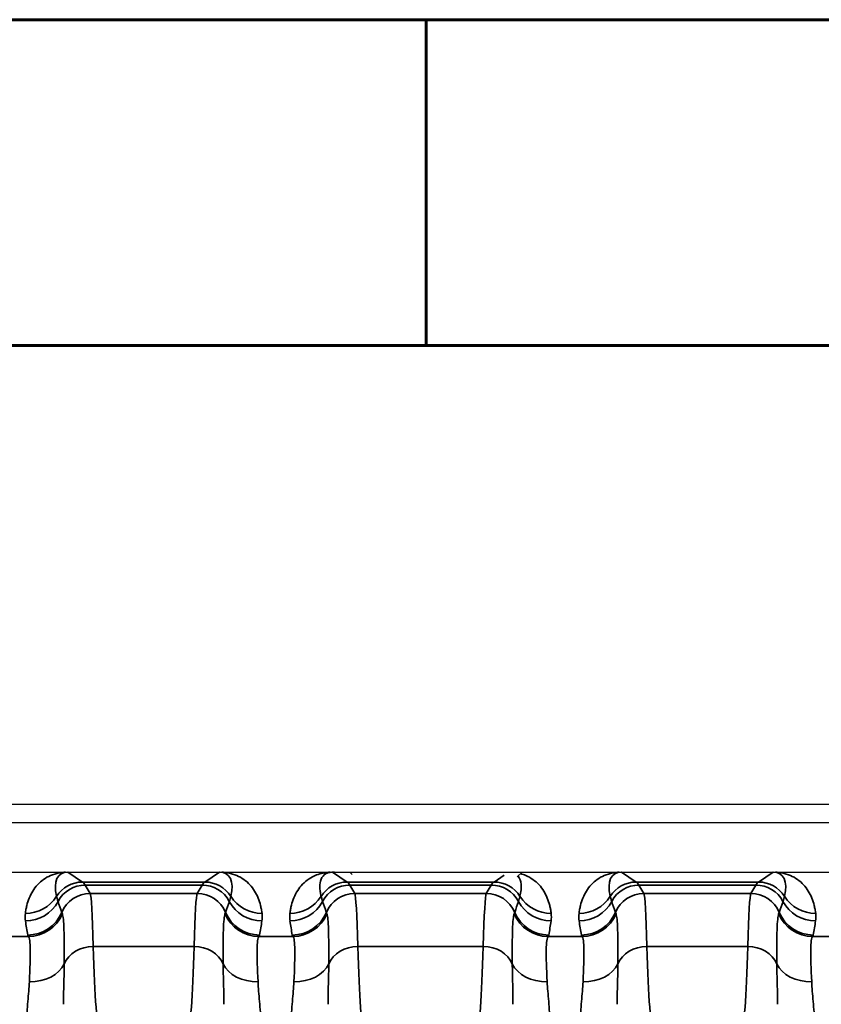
# Model space of a CAD drawing. Header units: millimetres. Extents: x 399 to 6233, y -1870 to 1602.
# Tile 487 of 656: x 5484 to 5497, y -68 to -52. Entities that reach past the tile are written whole.
import ezdxf

# ---------------------------------------------------------------- set-up
doc = ezdxf.new("R2010")
doc.units = ezdxf.units.MM
doc.layers.add('BORDER', color=7, linetype='Continuous')
doc.layers.add('可見 (ISO)', color=7, linetype='Continuous', lineweight=25)
doc.layers.add('窄部可見 (ISO)', color=7, linetype='Continuous', lineweight=35)

# ---------------------------------------------------------------- blocks, each defined once
blk = doc.blocks.new('A4-英文圖框-橫式')
at = {"layer": 'BORDER', "color": 123, "linetype": 'Continuous', "lineweight": 60, "ltscale": 25.4}
for p, q in [((2350.697, 183.498), (2350.697, 188.794)), ((2151.697, 183.498), (2549.792, 183.498))]:
    blk.add_line(p, q, dxfattribs=at)
blk.add_lwpolyline([(2151.697, 188.794), (2555.087, 188.794), (2555.087, -95.061), (2151.697, -95.061)], close=True, dxfattribs=at)

msp = doc.modelspace()

# ---------------------------------------------------------------- linework, layer by layer
at = {"layer": '可見 (ISO)'}
for p, q in [((5547.342, -64.537), (5434.342, -64.537)), ((5543.092, -64.837), (5438.592, -64.837)), ((5438.592, -65.637), (5543.092, -65.637)), ((5489.479, -65.674), (5489.442, -65.637)), ((5492.165, -65.714), (5492.242, -65.637)), ((5485.251, -66.287), (5485.251, -66.287)), ((5486.932, -66.287), (5486.932, -66.287)), ((5489.551, -66.287), (5489.551, -66.287)), ((5491.632, -66.279), (5491.632, -66.279)), ((5491.632, -66.287), (5491.632, -66.287)), ((5494.251, -66.287), (5494.251, -66.287)), ((5495.932, -66.287), (5495.932, -66.287))]:
    msp.add_line(p, q, dxfattribs=at)
for points, knots in [([(5484.823, -65.637), (5484.83, -65.637), (5484.837, -65.637), (5484.843, -65.637), (5484.849, -65.637), (5484.854, -65.637), (5484.859, -65.638)], [0.00000000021, 0.00000000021, 0.00000000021, 0.00000000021, 0.00002113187, 0.00002113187, 0.00002113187, 0.0000394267, 0.0000394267, 0.0000394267, 0.0000394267]), ([(5487.324, -65.638), (5487.33, -65.637), (5487.336, -65.637), (5487.344, -65.637), (5487.349, -65.637), (5487.355, -65.637), (5487.361, -65.637)], [-0.00000491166, -0.00000491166, -0.00000491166, -0.00000491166, 0.00001772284, 0.00001772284, 0.00001772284, 0.00003506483, 0.00003506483, 0.00003506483, 0.00003506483]), ([(5489.195, -65.637), (5489.19, -65.637), (5489.184, -65.637), (5489.178, -65.637), (5489.171, -65.637), (5489.164, -65.637), (5489.159, -65.638)], [0, 0, 0, 0, 0.00001750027, 0.00001750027, 0.00001750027, 0.00004006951, 0.00004006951, 0.00004006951, 0.00004006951]), ([(5493.823, -65.637), (5493.83, -65.637), (5493.837, -65.637), (5493.843, -65.637), (5493.849, -65.637), (5493.854, -65.637), (5493.859, -65.638)], [0.00000000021, 0.00000000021, 0.00000000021, 0.00000000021, 0.00002113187, 0.00002113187, 0.00002113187, 0.0000394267, 0.0000394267, 0.0000394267, 0.0000394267]), ([(5496.324, -65.638), (5496.33, -65.637), (5496.336, -65.637), (5496.344, -65.637), (5496.349, -65.637), (5496.355, -65.637), (5496.361, -65.637)], [-0.00000491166, -0.00000491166, -0.00000491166, -0.00000491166, 0.00001772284, 0.00001772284, 0.00001772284, 0.00003506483, 0.00003506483, 0.00003506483, 0.00003506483])]:
    msp.add_open_spline(points, degree=3, knots=knots, dxfattribs=at)
at = {"layer": '窄部可見 (ISO)'}
for p, q in [((5484.859, -65.638), (5485.097, -65.797)), ((5487.086, -65.797), (5487.324, -65.638)), ((5489.159, -65.638), (5489.397, -65.797)), ((5493.859, -65.638), (5494.097, -65.797)), ((5496.086, -65.797), (5496.324, -65.638)), ((5485.097, -65.797), (5487.086, -65.797)), ((5489.397, -65.797), (5491.786, -65.797)), ((5491.786, -65.797), (5491.953, -65.685)), ((5494.097, -65.797), (5496.086, -65.797)), ((5487.042, -65.848), (5485.141, -65.848)), ((5485.141, -65.848), (5485.222, -65.983)), ((5486.961, -65.983), (5487.042, -65.848)), ((5491.742, -65.848), (5489.441, -65.848)), ((5489.441, -65.848), (5489.522, -65.983)), ((5491.661, -65.983), (5491.742, -65.848)), ((5496.042, -65.848), (5494.141, -65.848)), ((5494.141, -65.848), (5494.222, -65.983)), ((5495.961, -65.983), (5496.042, -65.848)), ((5485.222, -65.983), (5486.961, -65.983)), ((5489.522, -65.983), (5491.661, -65.983)), ((5494.222, -65.983), (5495.961, -65.983)), ((5491.634, -66.244), (5491.634, -66.244)), ((5483.929, -66.682), (5484.218, -66.682)), ((5487.965, -66.682), (5488.518, -66.682)), ((5492.665, -66.682), (5493.218, -66.682)), ((5496.965, -66.682), (5497.254, -66.682)), ((5485.272, -66.845), (5486.911, -66.845)), ((5489.572, -66.845), (5491.611, -66.845)), ((5494.272, -66.845), (5495.911, -66.845))]:
    msp.add_line(p, q, dxfattribs=at)
for centre, major_axis, ratio, start_param, end_param in [((5485.372, -66.48), (0.641, -0.802), 0.399262, 2.832426, 3.839089), ((5486.811, -66.48), (-0.641, -0.802), 0.399262, 2.444096, 3.45076), ((5494.372, -66.48), (0.641, -0.802), 0.399262, 2.832426, 3.839089), ((5495.811, -66.48), (-0.641, -0.802), 0.399262, 2.444096, 3.45076), ((5485.097, -66.297), (-0.277, -0.416), 0.999683, 3.729704, 4.736367), ((5485.068, -165.83), (0, 100.043), 0.020838, 6.248286, 6.269226), ((5487.115, -165.83), (0, 100.043), 0.020838, 0.01396, 0.034899), ((5487.086, -66.297), (0.277, -0.416), 0.999683, 1.546818, 2.553481), ((5489.397, -66.297), (-0.277, -0.416), 0.999683, 3.729704, 4.736367), ((5489.368, -165.83), (0, 100.043), 0.020838, 6.248286, 6.269226), ((5491.815, -165.83), (0, 100.043), 0.020838, 0.01396, 0.034899), ((5491.786, -66.297), (-0.277, 0.416), 0.999683, 4.688411, 5.695074), ((5491.511, -66.48), (-0.641, -0.802), 0.399262, 2.444096, 3.057258), ((5494.097, -66.297), (-0.277, -0.416), 0.999683, 3.729704, 4.736367), ((5494.068, -165.83), (0, 100.043), 0.020838, 6.248286, 6.269226), ((5496.115, -165.83), (0, 100.043), 0.020838, 0.01396, 0.034899), ((5496.086, -66.297), (0.277, -0.416), 0.999683, 1.546818, 2.553481), ((5485.141, -66.347), (-0.429, -0.257), 0.999172, 4.17245, 5.254458), ((5487.042, -66.347), (0.429, -0.257), 0.999172, 1.028727, 2.110736), ((5489.441, -66.347), (-0.429, -0.257), 0.999172, 4.17245, 5.254458), ((5491.742, -66.347), (-0.429, 0.257), 0.999172, 4.17032, 5.252328), ((5494.141, -66.347), (-0.429, -0.257), 0.999172, 4.17245, 5.254458), ((5496.042, -66.347), (0.429, -0.257), 0.999172, 1.028727, 2.110736), ((5484.168, -65.709), (-0.595, 0.075), 0.998245, 1.696485, 2.702846), ((5484.17, -65.832), (-0.594, -0.083), 0.998238, 1.431986, 2.513646), ((8612.621, -63.09), (-3128.282, -0.854), 0.045755, 0.015157, 0.016397), ((5485.222, -66.483), (-0.429, -0.257), 0.999172, 4.17245, 5.347743), ((5485.224, -70.097), (0.005, -4.117), 0.020515, 2.481507, 3.103525), ((5486.959, -70.097), (-0.005, -4.117), 0.020515, 3.17966, 3.801678), ((5486.961, -66.483), (0.429, -0.257), 0.999172, 0.935442, 2.110736), ((2359.562, -63.09), (3128.282, -0.854), 0.045755, 6.266788, 6.268029), ((5488.013, -65.832), (0.594, -0.083), 0.998238, 3.769539, 4.851199), ((5488.015, -65.709), (0.595, 0.075), 0.998245, 3.58034, 4.5867), ((5488.468, -65.709), (0.595, -0.075), 0.998245, 4.838078, 5.844438), ((5488.47, -65.832), (0.594, 0.083), 0.998238, 4.573579, 5.655239), ((8616.921, -63.09), (-3128.282, -0.854), 0.045755, 0.015157, 0.016397), ((5489.522, -66.483), (-0.429, -0.257), 0.999172, 4.17245, 5.347743), ((5489.524, -70.097), (0.005, -4.117), 0.020515, 2.481507, 3.103525), ((5491.659, -70.097), (-0.005, -4.117), 0.020515, 3.17966, 3.801678), ((5491.661, -66.483), (-0.429, 0.257), 0.999172, 4.077035, 5.252328), ((2364.262, -63.09), (3128.282, -0.854), 0.045755, 6.266788, 6.268029), ((5492.713, -65.832), (-0.594, 0.083), 0.998238, 0.627947, 1.709607), ((5492.715, -65.709), (-0.595, -0.075), 0.998245, 0.438747, 1.445107), ((5493.168, -65.709), (-0.595, 0.075), 0.998245, 1.696485, 2.702846), ((5493.17, -65.832), (-0.594, -0.083), 0.998238, 1.431986, 2.513646), ((8621.621, -63.09), (-3128.282, -0.854), 0.045755, 0.015157, 0.016397), ((5494.222, -66.483), (-0.429, -0.257), 0.999172, 4.17245, 5.347743), ((5494.224, -70.097), (0.005, -4.117), 0.020515, 2.481507, 3.103525), ((5495.959, -70.097), (-0.005, -4.117), 0.020515, 3.17966, 3.801678), ((5495.961, -66.483), (0.429, -0.257), 0.999172, 0.935442, 2.110736), ((2368.562, -63.09), (3128.282, -0.854), 0.045755, 6.266788, 6.268029), ((5497.013, -65.832), (0.594, -0.083), 0.998238, 3.769539, 4.851199), ((5497.015, -65.709), (0.595, 0.075), 0.998245, 3.58034, 4.5867), ((5484.207, -66.06), (-0.59, -0.11), 0.998212, 1.386797, 2.56171), ((5487.772, -74.108), (-3.014, 7.827), 0.001618, 0.049009, 0.09405), ((5484.411, -74.108), (3.014, 7.827), 0.001618, 6.189135, 6.234176), ((5487.976, -66.06), (0.59, -0.11), 0.998212, 3.721475, 4.896388), ((5488.507, -66.06), (0.59, 0.11), 0.998212, 4.52839, 5.703303), ((5492.072, -74.108), (-3.014, 7.827), 0.001618, 0.049009, 0.09405), ((5489.111, -74.108), (3.014, 7.827), 0.001618, 6.189135, 6.234176), ((5492.676, -66.06), (-0.59, 0.11), 0.998212, 0.579882, 1.754795), ((5493.207, -66.06), (-0.59, -0.11), 0.998212, 1.386797, 2.56171), ((5496.772, -74.108), (-3.014, 7.827), 0.001618, 0.049009, 0.09405), ((5493.411, -74.108), (3.014, 7.827), 0.001618, 6.189135, 6.234176), ((5496.976, -66.06), (0.59, -0.11), 0.998212, 3.721475, 4.896388), ((5484.948, -67.17), (-0.583, 1.898), 0.300773, 1.080395, 1.207191), ((5484.218, -66.083), (-0.477, -0.364), 0.997266, 0.919263, 2.088334), ((5487.965, -66.083), (0.477, -0.364), 0.997266, 4.194851, 5.363923), ((5487.235, -67.17), (0.583, 1.898), 0.300773, 5.075994, 5.20279), ((5489.248, -67.17), (-0.583, 1.898), 0.300773, 1.080395, 1.207191), ((5488.518, -66.083), (0.477, 0.364), 0.997266, 4.060855, 5.229927), ((5492.665, -66.083), (-0.477, 0.364), 0.997266, 1.053258, 2.22233), ((5491.935, -67.17), (0.583, 1.898), 0.300773, 5.075994, 5.20279), ((5493.948, -67.17), (-0.583, 1.898), 0.300773, 1.080395, 1.207191), ((5493.218, -66.083), (-0.477, -0.364), 0.997266, 0.919263, 2.088334), ((5496.965, -66.083), (0.477, -0.364), 0.997266, 4.194851, 5.363923), ((5496.235, -67.17), (0.583, 1.898), 0.300773, 5.075994, 5.20279), ((5495.885, -66.652), (-11.679, 0), 0.058758, 0.010815, 0.044766), ((5476.297, -66.652), (11.679, 0), 0.058758, 6.23842, 6.27237), ((5500.185, -66.652), (-11.679, 0), 0.058758, 0.010815, 0.044766), ((5480.997, -66.652), (11.679, 0), 0.058758, 6.23842, 6.27237), ((5504.885, -66.652), (-11.679, 0), 0.058758, 0.010815, 0.044766), ((5485.297, -66.652), (11.679, 0), 0.058758, 6.23842, 6.27237), ((5485.272, -67.258), (-0.5, -0.015), 0.826915, 4.686911, 5.921542), ((5485.372, -60.225), (0, -8.003), 0.022251, 5.686337, 6.248296), ((5486.811, -60.225), (0, -8.003), 0.022251, 0.034889, 0.596848), ((5486.911, -67.258), (0.5, -0.015), 0.826915, 0.361643, 1.596274), ((5489.572, -67.258), (-0.5, -0.015), 0.826915, 4.686911, 5.921542), ((5489.672, -60.225), (0, -8.003), 0.022251, 5.686337, 6.248296), ((5491.511, -60.225), (0, -8.003), 0.022251, 0.034889, 0.596848), ((5491.611, -67.258), (0.5, -0.015), 0.826915, 0.361643, 1.596274), ((5494.272, -67.258), (-0.5, -0.015), 0.826915, 4.686911, 5.921542), ((5494.372, -60.225), (0, -8.003), 0.022251, 5.686337, 6.248296), ((5495.811, -60.225), (0, -8.003), 0.022251, 0.034889, 0.596848), ((5495.911, -67.258), (0.5, -0.015), 0.826915, 0.361643, 1.596274), ((5484.234, -66.968), (0.6, -0.023), 0.752166, 4.741355, 5.976479), ((5487.95, -66.968), (-0.6, -0.023), 0.752166, 0.306707, 1.54183), ((5488.534, -66.968), (0.6, -0.023), 0.752166, 4.741355, 5.976479), ((5492.65, -66.968), (-0.6, -0.023), 0.752166, 0.306707, 1.54183), ((5493.234, -66.968), (0.6, -0.023), 0.752166, 4.741355, 5.976479), ((5496.95, -66.968), (-0.6, -0.023), 0.752166, 0.306707, 1.54183)]:
    msp.add_ellipse(centre, major_axis=major_axis, ratio=ratio, start_param=start_param, end_param=end_param, dxfattribs=at)
for points, knots in [([(5484.168, -66.308), (5484.171, -66.285), (5484.174, -66.263), (5484.178, -66.241), (5484.182, -66.22), (5484.187, -66.199), (5484.192, -66.179), (5484.202, -66.138), (5484.215, -66.098), (5484.231, -66.059), (5484.263, -65.979), (5484.308, -65.905), (5484.365, -65.843), (5484.424, -65.778), (5484.497, -65.726), (5484.578, -65.691), (5484.622, -65.672), (5484.668, -65.659), (5484.714, -65.65), (5484.75, -65.643), (5484.786, -65.639), (5484.823, -65.637)], [5.2774615, 5.2774615, 5.2774615, 5.2774615, 5.3361469, 5.3361469, 5.3361469, 5.3948827, 5.3948827, 5.3948827, 5.5128985, 5.5128985, 5.5128985, 5.7541006, 5.7541006, 5.7541006, 6.0094082, 6.0094082, 6.0094082, 6.1463346, 6.1463346, 6.1463346, 6.2510171, 6.2510171, 6.2510171, 6.2510171]), ([(5487.361, -65.637), (5487.397, -65.639), (5487.433, -65.643), (5487.469, -65.65), (5487.515, -65.659), (5487.561, -65.672), (5487.605, -65.691), (5487.686, -65.726), (5487.759, -65.778), (5487.819, -65.843), (5487.875, -65.905), (5487.92, -65.979), (5487.952, -66.059), (5487.968, -66.098), (5487.981, -66.138), (5487.991, -66.179), (5487.996, -66.199), (5488.001, -66.22), (5488.005, -66.241), (5488.009, -66.263), (5488.012, -66.285), (5488.015, -66.308)], [3.1737609, 3.1737609, 3.1737609, 3.1737609, 3.2784434, 3.2784434, 3.2784434, 3.4153698, 3.4153698, 3.4153698, 3.6706773, 3.6706773, 3.6706773, 3.9118795, 3.9118795, 3.9118795, 4.0298953, 4.0298953, 4.0298953, 4.0886311, 4.0886311, 4.0886311, 4.1473165, 4.1473165, 4.1473165, 4.1473165]), ([(5488.468, -66.308), (5488.471, -66.284), (5488.475, -66.261), (5488.479, -66.239), (5488.483, -66.216), (5488.488, -66.195), (5488.493, -66.174), (5488.504, -66.133), (5488.517, -66.092), (5488.534, -66.052), (5488.568, -65.971), (5488.615, -65.896), (5488.674, -65.833), (5488.737, -65.767), (5488.815, -65.715), (5488.9, -65.682), (5488.971, -65.655), (5489.047, -65.641), (5489.123, -65.637)], [2.1358688, 2.1358688, 2.1358688, 2.1358688, 2.1968289, 2.1968289, 2.1968289, 2.2576634, 2.2576634, 2.2576634, 2.3794784, 2.3794784, 2.3794784, 2.6275236, 2.6275236, 2.6275236, 2.8905093, 2.8905093, 2.8905093, 3.1094244, 3.1094244, 3.1094244, 3.1094244]), ([(5489.159, -65.638), (5489.155, -65.638), (5489.152, -65.638), (5489.149, -65.638), (5489.112, -65.639), (5489.078, -65.647), (5489.049, -65.664), (5489.017, -65.684), (5488.992, -65.714), (5488.976, -65.753), (5488.961, -65.789), (5488.954, -65.833), (5488.955, -65.88), (5488.955, -65.903), (5488.957, -65.927), (5488.96, -65.952), (5488.962, -65.964), (5488.964, -65.976), (5488.966, -65.989), (5488.969, -66.002), (5488.972, -66.015), (5488.975, -66.029)], [3.140663, 3.140663, 3.140663, 3.140663, 3.16056, 3.16056, 3.16056, 3.391034, 3.391034, 3.391034, 3.653712, 3.653712, 3.653712, 3.902721, 3.902721, 3.902721, 4.025085, 4.025085, 4.025085, 4.08616, 4.08616, 4.08616, 4.147317, 4.147317, 4.147317, 4.147317]), ([(5493.168, -66.308), (5493.171, -66.285), (5493.174, -66.263), (5493.178, -66.241), (5493.182, -66.22), (5493.187, -66.199), (5493.192, -66.179), (5493.202, -66.138), (5493.215, -66.098), (5493.231, -66.059), (5493.263, -65.979), (5493.308, -65.905), (5493.365, -65.843), (5493.424, -65.778), (5493.497, -65.726), (5493.578, -65.691), (5493.622, -65.672), (5493.668, -65.659), (5493.714, -65.65), (5493.75, -65.643), (5493.786, -65.639), (5493.823, -65.637)], [5.2774615, 5.2774615, 5.2774615, 5.2774615, 5.3361469, 5.3361469, 5.3361469, 5.3948827, 5.3948827, 5.3948827, 5.5128985, 5.5128985, 5.5128985, 5.7541006, 5.7541006, 5.7541006, 6.0094082, 6.0094082, 6.0094082, 6.1463346, 6.1463346, 6.1463346, 6.2510171, 6.2510171, 6.2510171, 6.2510171]), ([(5496.361, -65.637), (5496.397, -65.639), (5496.433, -65.643), (5496.469, -65.65), (5496.515, -65.659), (5496.561, -65.672), (5496.605, -65.691), (5496.686, -65.726), (5496.759, -65.778), (5496.819, -65.843), (5496.875, -65.905), (5496.92, -65.979), (5496.952, -66.059), (5496.968, -66.098), (5496.981, -66.138), (5496.991, -66.179), (5496.996, -66.199), (5497.001, -66.22), (5497.005, -66.241), (5497.009, -66.263), (5497.012, -66.285), (5497.015, -66.308)], [3.1737609, 3.1737609, 3.1737609, 3.1737609, 3.2784434, 3.2784434, 3.2784434, 3.4153698, 3.4153698, 3.4153698, 3.6706773, 3.6706773, 3.6706773, 3.9118795, 3.9118795, 3.9118795, 4.0298953, 4.0298953, 4.0298953, 4.0886311, 4.0886311, 4.0886311, 4.1473165, 4.1473165, 4.1473165, 4.1473165]), ([(5492.218, -65.661), (5492.247, -65.669), (5492.277, -65.679), (5492.305, -65.691), (5492.386, -65.726), (5492.459, -65.778), (5492.519, -65.843), (5492.575, -65.905), (5492.62, -65.979), (5492.652, -66.059), (5492.668, -66.098), (5492.681, -66.138), (5492.691, -66.179), (5492.696, -66.199), (5492.701, -66.22), (5492.705, -66.241), (5492.709, -66.263), (5492.712, -66.285), (5492.715, -66.308)], [0.1851536, 0.1851536, 0.1851536, 0.1851536, 0.2737771, 0.2737771, 0.2737771, 0.5290847, 0.5290847, 0.5290847, 0.7702868, 0.7702868, 0.7702868, 0.8883026, 0.8883026, 0.8883026, 0.9470384, 0.9470384, 0.9470384, 1.0057239, 1.0057239, 1.0057239, 1.0057239]), ([(5484.675, -66.029), (5484.677, -66.041), (5484.681, -66.053), (5484.685, -66.066), (5484.689, -66.081), (5484.694, -66.096), (5484.7, -66.113)], [0, 0, 0, 0, 0.001000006, 0.001000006, 0.001000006, 0.00208995, 0.00208995, 0.00208995, 0.00208995]), ([(5487.484, -66.113), (5487.489, -66.098), (5487.493, -66.084), (5487.497, -66.07), (5487.502, -66.055), (5487.505, -66.042), (5487.508, -66.029)], [0, 0, 0, 0, 0.001000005, 0.001000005, 0.001000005, 0.002089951, 0.002089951, 0.002089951, 0.002089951]), ([(5488.975, -66.029), (5488.977, -66.041), (5488.981, -66.053), (5488.985, -66.066), (5488.989, -66.081), (5488.994, -66.096), (5489, -66.113)], [0, 0, 0, 0, 0.001000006, 0.001000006, 0.001000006, 0.00208995, 0.00208995, 0.00208995, 0.00208995]), ([(5492.184, -66.113), (5492.189, -66.098), (5492.193, -66.084), (5492.197, -66.07), (5492.202, -66.055), (5492.205, -66.042), (5492.208, -66.029)], [0, 0, 0, 0, 0.001000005, 0.001000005, 0.001000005, 0.002089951, 0.002089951, 0.002089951, 0.002089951]), ([(5493.675, -66.029), (5493.677, -66.041), (5493.681, -66.053), (5493.685, -66.066), (5493.689, -66.081), (5493.694, -66.096), (5493.7, -66.113)], [0, 0, 0, 0, 0.001000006, 0.001000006, 0.001000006, 0.00208995, 0.00208995, 0.00208995, 0.00208995]), ([(5496.484, -66.113), (5496.489, -66.098), (5496.493, -66.084), (5496.497, -66.07), (5496.502, -66.055), (5496.505, -66.042), (5496.508, -66.029)], [0, 0, 0, 0, 0.001000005, 0.001000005, 0.001000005, 0.002089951, 0.002089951, 0.002089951, 0.002089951]), ([(5484.77, -66.316), (5484.782, -66.35), (5484.791, -66.435), (5484.8, -66.71), (5484.801, -66.896), (5484.8, -67.127)], [0, 0, 0, 0, 0.001138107, 0.001138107, 0.002276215, 0.002276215, 0.002276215, 0.002276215]), ([(5487.383, -67.127), (5487.382, -66.895), (5487.382, -66.711), (5487.387, -66.574), (5487.392, -66.436), (5487.401, -66.35), (5487.413, -66.316)], [0, 0, 0, 0, 0.001125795, 0.001125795, 0.001125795, 0.00225159, 0.00225159, 0.00225159, 0.00225159]), ([(5489.07, -66.316), (5489.082, -66.35), (5489.091, -66.435), (5489.1, -66.71), (5489.101, -66.896), (5489.1, -67.127)], [0, 0, 0, 0, 0.001138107, 0.001138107, 0.002276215, 0.002276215, 0.002276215, 0.002276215]), ([(5492.083, -67.127), (5492.082, -66.895), (5492.082, -66.711), (5492.087, -66.574), (5492.092, -66.436), (5492.101, -66.35), (5492.113, -66.316)], [0, 0, 0, 0, 0.001125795, 0.001125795, 0.001125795, 0.00225159, 0.00225159, 0.00225159, 0.00225159]), ([(5493.77, -66.316), (5493.782, -66.35), (5493.791, -66.435), (5493.8, -66.71), (5493.801, -66.896), (5493.8, -67.127)], [0, 0, 0, 0, 0.001138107, 0.001138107, 0.002276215, 0.002276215, 0.002276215, 0.002276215]), ([(5496.383, -67.127), (5496.382, -66.895), (5496.382, -66.711), (5496.387, -66.574), (5496.392, -66.436), (5496.401, -66.35), (5496.413, -66.316)], [0, 0, 0, 0, 0.001125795, 0.001125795, 0.001125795, 0.00225159, 0.00225159, 0.00225159, 0.00225159]), ([(5484.234, -67.42), (5484.244, -67.2), (5484.25, -67.026), (5484.248, -66.9), (5484.247, -66.775), (5484.236, -66.702), (5484.218, -66.682)], [0, 0, 0, 0, 0.000987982, 0.000987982, 0.000987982, 0.001975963, 0.001975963, 0.001975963, 0.001975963]), ([(5487.965, -66.682), (5487.947, -66.702), (5487.937, -66.776), (5487.935, -66.902), (5487.933, -67.028), (5487.939, -67.2), (5487.95, -67.42)], [0, 0, 0, 0, 0.000987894, 0.000987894, 0.000987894, 0.001975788, 0.001975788, 0.001975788, 0.001975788]), ([(5488.534, -67.42), (5488.544, -67.2), (5488.55, -67.026), (5488.548, -66.9), (5488.547, -66.775), (5488.536, -66.702), (5488.518, -66.682)], [0, 0, 0, 0, 0.000987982, 0.000987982, 0.000987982, 0.001975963, 0.001975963, 0.001975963, 0.001975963]), ([(5492.665, -66.682), (5492.647, -66.702), (5492.637, -66.776), (5492.635, -66.902), (5492.633, -67.028), (5492.639, -67.2), (5492.65, -67.42)], [0, 0, 0, 0, 0.000987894, 0.000987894, 0.000987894, 0.001975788, 0.001975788, 0.001975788, 0.001975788]), ([(5493.234, -67.42), (5493.244, -67.2), (5493.25, -67.026), (5493.248, -66.9), (5493.247, -66.775), (5493.236, -66.702), (5493.218, -66.682)], [0, 0, 0, 0, 0.000987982, 0.000987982, 0.000987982, 0.001975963, 0.001975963, 0.001975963, 0.001975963]), ([(5496.965, -66.682), (5496.947, -66.702), (5496.937, -66.776), (5496.935, -66.902), (5496.933, -67.028), (5496.939, -67.2), (5496.95, -67.42)], [0, 0, 0, 0, 0.000987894, 0.000987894, 0.000987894, 0.001975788, 0.001975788, 0.001975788, 0.001975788]), ([(5484.8, -67.127), (5484.8, -67.235), (5484.796, -67.345), (5484.793, -67.458), (5484.791, -67.564), (5484.788, -67.673), (5484.79, -67.786)], [0, 0, 0, 0, 0.000535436, 0.000535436, 0.000535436, 0.001035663, 0.001035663, 0.001035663, 0.001035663]), ([(5487.393, -67.786), (5487.395, -67.673), (5487.392, -67.564), (5487.39, -67.458), (5487.387, -67.345), (5487.384, -67.235), (5487.383, -67.127)], [0.000000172, 0.000000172, 0.000000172, 0.000000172, 0.000500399, 0.000500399, 0.000500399, 0.001035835, 0.001035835, 0.001035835, 0.001035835]), ([(5489.1, -67.127), (5489.1, -67.235), (5489.096, -67.345), (5489.093, -67.458), (5489.091, -67.564), (5489.088, -67.673), (5489.09, -67.786)], [0, 0, 0, 0, 0.000535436, 0.000535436, 0.000535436, 0.001035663, 0.001035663, 0.001035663, 0.001035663]), ([(5492.093, -67.786), (5492.095, -67.673), (5492.092, -67.564), (5492.09, -67.458), (5492.087, -67.345), (5492.084, -67.235), (5492.083, -67.127)], [0.000000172, 0.000000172, 0.000000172, 0.000000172, 0.000500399, 0.000500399, 0.000500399, 0.001035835, 0.001035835, 0.001035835, 0.001035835]), ([(5493.8, -67.127), (5493.8, -67.235), (5493.796, -67.345), (5493.793, -67.458), (5493.791, -67.564), (5493.788, -67.673), (5493.79, -67.786)], [0, 0, 0, 0, 0.000535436, 0.000535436, 0.000535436, 0.001035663, 0.001035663, 0.001035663, 0.001035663]), ([(5496.393, -67.786), (5496.395, -67.673), (5496.392, -67.564), (5496.39, -67.458), (5496.387, -67.345), (5496.384, -67.235), (5496.383, -67.127)], [0.000000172, 0.000000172, 0.000000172, 0.000000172, 0.000500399, 0.000500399, 0.000500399, 0.001035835, 0.001035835, 0.001035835, 0.001035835]), ([(5484.191, -68.101), (5484.189, -67.973), (5484.198, -67.852), (5484.208, -67.739), (5484.218, -67.625), (5484.229, -67.519), (5484.234, -67.42)], [0, 0, 0, 0, 0.000446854, 0.000446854, 0.000446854, 0.000893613, 0.000893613, 0.000893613, 0.000893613]), ([(5487.95, -67.42), (5487.954, -67.519), (5487.965, -67.625), (5487.975, -67.739), (5487.985, -67.852), (5487.994, -67.973), (5487.992, -68.101)], [0, 0, 0, 0, 0.000446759, 0.000446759, 0.000446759, 0.000893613, 0.000893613, 0.000893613, 0.000893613]), ([(5488.491, -68.101), (5488.489, -67.973), (5488.498, -67.852), (5488.508, -67.739), (5488.518, -67.625), (5488.529, -67.519), (5488.534, -67.42)], [0, 0, 0, 0, 0.000446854, 0.000446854, 0.000446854, 0.000893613, 0.000893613, 0.000893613, 0.000893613]), ([(5492.65, -67.42), (5492.654, -67.519), (5492.665, -67.625), (5492.675, -67.739), (5492.685, -67.852), (5492.694, -67.973), (5492.692, -68.101)], [0, 0, 0, 0, 0.000446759, 0.000446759, 0.000446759, 0.000893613, 0.000893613, 0.000893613, 0.000893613]), ([(5493.191, -68.101), (5493.189, -67.973), (5493.198, -67.852), (5493.208, -67.739), (5493.218, -67.625), (5493.229, -67.519), (5493.234, -67.42)], [0, 0, 0, 0, 0.000446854, 0.000446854, 0.000446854, 0.000893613, 0.000893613, 0.000893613, 0.000893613]), ([(5496.95, -67.42), (5496.954, -67.519), (5496.965, -67.625), (5496.975, -67.739), (5496.985, -67.852), (5496.994, -67.973), (5496.992, -68.101)], [0, 0, 0, 0, 0.000446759, 0.000446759, 0.000446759, 0.000893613, 0.000893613, 0.000893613, 0.000893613])]:
    msp.add_open_spline(points, degree=3, knots=knots, dxfattribs=at)
for points in [[(5484.17, -66.431), (5484.164, -66.39), (5484.163, -66.349), (5484.168, -66.308)], [(5488.015, -66.308), (5488.02, -66.349), (5488.019, -66.39), (5488.013, -66.431)], [(5488.47, -66.431), (5488.464, -66.39), (5488.463, -66.349), (5488.468, -66.308)], [(5492.715, -66.308), (5492.72, -66.349), (5492.719, -66.39), (5492.713, -66.431)], [(5493.17, -66.431), (5493.164, -66.39), (5493.163, -66.349), (5493.168, -66.308)], [(5497.015, -66.308), (5497.02, -66.349), (5497.019, -66.39), (5497.013, -66.431)]]:
    msp.add_open_spline(points, degree=3, dxfattribs=at)

# ---------------------------------------------------------------- block references
msp.add_blockref('A4-英文圖框-橫式', (3139.985, -240.567))

doc.saveas('drawing.dxf')
